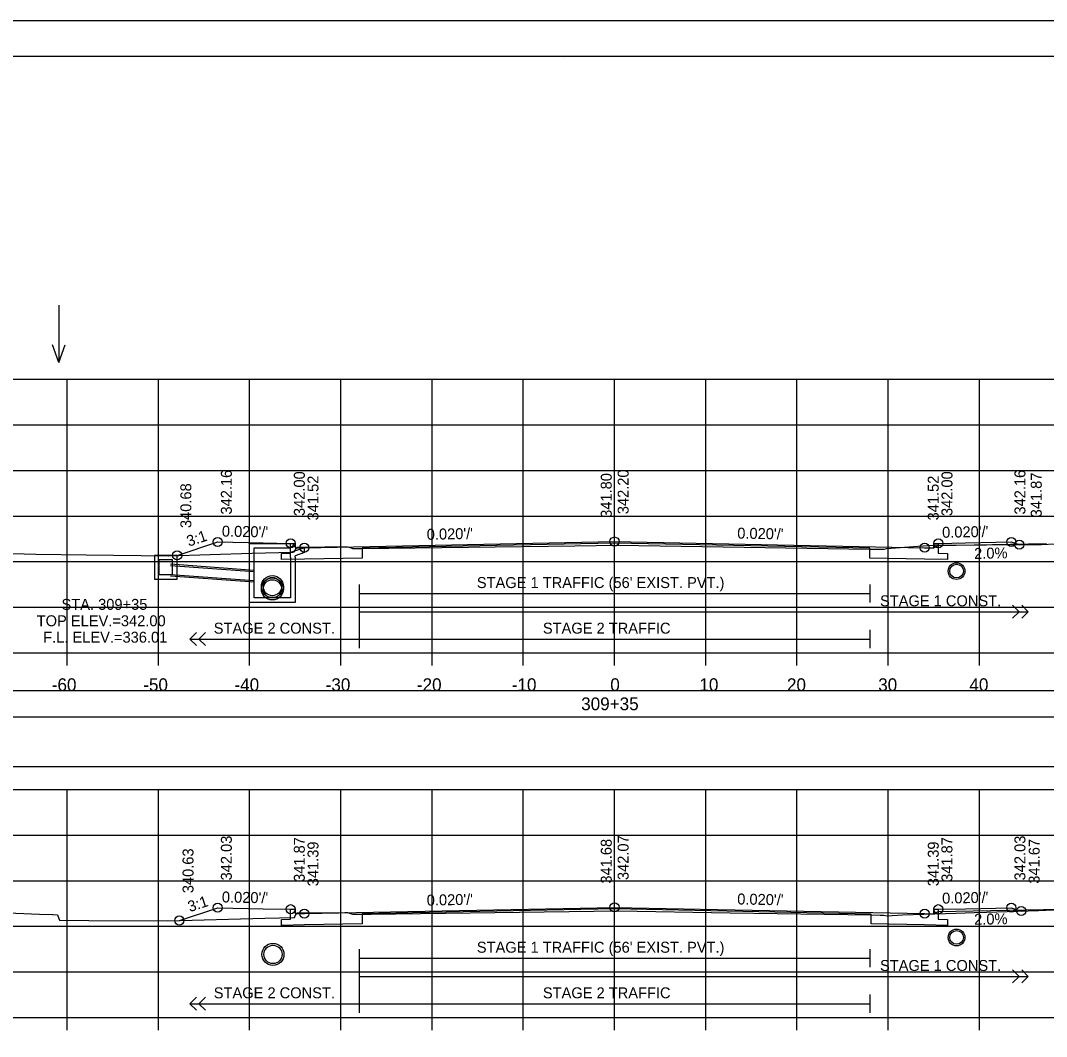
# Model space of a CAD drawing. Extents: x 1368122 to 1710785, y 373130 to 557566.
# Drawn here: x 1369290.4 to 1369402.9, y 374298.9 to 374410.4 of the extents above; entities that cross this region are included whole.
import ezdxf

# ---------------------------------------------------------------- set-up
doc = ezdxf.new("R2010")
doc.units = 0
for name, color, linetype in [('R_Alt Surface', 7, 'Continuous'), ('R_Axis', 7, 'Continuous'), ('R_Axis Annot', 7, 'Continuous'), ('R_Border', 7, 'Continuous'), ('R_Drive', 7, 'Continuous'), ('R_Exist Surface', 7, 'Continuous'), ('R_Fin Surface', 7, 'Continuous'), ('R_Grid', 7, 'Continuous'), ('R_No Plot', 7, 'Continuous'), ('R_Striping', 7, 'Continuous'), ('R_Water', 7, 'Continuous'), ('R_Water Annot', 7, 'Continuous'), ('R_Xsect Elev', 7, 'Continuous'), ('R_Xsect Slope', 7, 'Continuous')]:
    doc.layers.add(name, color=color, linetype=linetype)

msp = doc.modelspace()

# ---------------------------------------------------------------- linework, layer by layer
for points in [[(1369206.41, 374333.99), (1369504.71, 374333.99), (1369504.71, 374336.81), (1369206.41, 374336.81)], [(1369206.41, 374328.52), (1369504.71, 374328.52), (1369504.71, 374333.94), (1369206.41, 374333.94)]]:
    msp.add_lwpolyline(points, close=True)
at = {"layer": 'R_Alt Surface'}
for points in [[(1369391.06, 374353), (1369391.06, 374351.91), (1369392.06, 374351.89), (1369392.06, 374351.22), (1369389.56, 374351.27), (1369383.55, 374351.39), (1369383.55, 374352.47), (1369355.56, 374353.03), (1369327.91, 374352.47), (1369327.91, 374351.39), (1369321.56, 374351.27), (1369319.06, 374351.22), (1369319.06, 374351.89), (1369320.06, 374351.91), (1369320.06, 374353)], [(1369391.06, 374312.87), (1369391.06, 374311.78), (1369392.06, 374311.76), (1369392.06, 374311.09), (1369389.56, 374311.14), (1369383.7, 374311.26), (1369383.7, 374312.34), (1369355.56, 374312.9), (1369327.9, 374312.35), (1369327.9, 374311.27), (1369321.56, 374311.14), (1369319.06, 374311.09), (1369319.06, 374311.76), (1369320.06, 374311.78), (1369320.06, 374312.87)]]:
    msp.add_lwpolyline(points, dxfattribs=at)
at = {"layer": 'R_Axis'}
for p, q in [((1369205.56, 374341), (1369505.56, 374341)), ((1369295.56, 374339.6), (1369295.56, 374341)), ((1369305.56, 374339.6), (1369305.56, 374341)), ((1369315.56, 374339.6), (1369315.56, 374341)), ((1369325.56, 374339.6), (1369325.56, 374341)), ((1369335.56, 374339.6), (1369335.56, 374341)), ((1369345.56, 374339.6), (1369345.56, 374341)), ((1369355.56, 374339.6), (1369355.56, 374341)), ((1369365.56, 374339.6), (1369365.56, 374341)), ((1369375.56, 374339.6), (1369375.56, 374341)), ((1369385.56, 374339.6), (1369385.56, 374341)), ((1369395.56, 374339.6), (1369395.56, 374341)), ((1369205.56, 374301), (1369505.56, 374301)), ((1369295.56, 374299.6), (1369295.56, 374301)), ((1369305.56, 374299.6), (1369305.56, 374301)), ((1369315.56, 374299.6), (1369315.56, 374301)), ((1369325.56, 374299.6), (1369325.56, 374301)), ((1369335.56, 374299.6), (1369335.56, 374301)), ((1369345.56, 374299.6), (1369345.56, 374301)), ((1369355.56, 374299.6), (1369355.56, 374301)), ((1369365.56, 374299.6), (1369365.56, 374301)), ((1369375.56, 374299.6), (1369375.56, 374301)), ((1369385.56, 374299.6), (1369385.56, 374301)), ((1369395.56, 374299.6), (1369395.56, 374301))]:
    msp.add_line(p, q, dxfattribs=at)
at = {"layer": 'R_Border'}
for p, q in [((1369197.56, 374406.46), (1369513.74, 374406.46)), ((1369350.08, 374406.2), (1369350.08, 374406.2)), ((1369350.08, 374406.2), (1369350.08, 374406.2))]:
    msp.add_line(p, q, dxfattribs=at)
at = {"layer": 'R_Drive'}
for p, q in [((1369390.56, 374352.5), (1369391.06, 374352.75)), ((1369391.06, 374352.75), (1369402.92, 374352.98)), ((1369391.06, 374312.62), (1369404.53, 374312.89)), ((1369390.56, 374312.37), (1369391.06, 374312.62))]:
    msp.add_line(p, q, dxfattribs=at)
at = {"layer": 'R_Exist Surface'}
for points in [[(1369286.96, 374351.97), (1369292.11, 374351.8), (1369297.66, 374351.75), (1369306.66, 374351.65), (1369315.79, 374351.91), (1369320.25, 374352.03), (1369320.3, 374352.05), (1369320.44, 374352.09), (1369320.55, 374352.27), (1369320.74, 374352.59), (1369320.92, 374352.59), (1369321.24, 374352.59), (1369323.82, 374352.61), (1369326.28, 374352.63), (1369326.71, 374352.5), (1369326.85, 374352.44), (1369327.12, 374352.44), (1369327.91, 374352.44), (1369351.22, 374352.74), (1369355.93, 374352.8), (1369362.87, 374352.7), (1369383.55, 374352.37), (1369384.04, 374352.36), (1369384.92, 374352.35), (1369385.11, 374352.38), (1369385.38, 374352.45), (1369388.85, 374352.7), (1369390.63, 374352.81), (1369396.36, 374352.85), (1369402.36, 374352.87), (1369405.36, 374353.02)], [(1369288.23, 374312.5), (1369292.53, 374312.31), (1369293.94, 374312.28), (1369293.99, 374312.28), (1369294.49, 374312.27), (1369294.5, 374312.26), (1369294.64, 374311.87), (1369294.71, 374311.67), (1369294.71, 374311.67), (1369297.93, 374311.62), (1369306.58, 374311.6), (1369317.23, 374311.88), (1369320.44, 374311.98), (1369320.48, 374311.98), (1369320.58, 374312.21), (1369320.74, 374312.48), (1369321.15, 374312.48), (1369321.24, 374312.48), (1369325.99, 374312.51), (1369326.28, 374312.51), (1369326.3, 374312.51), (1369326.83, 374312.31), (1369327.87, 374312.31), (1369327.9, 374312.31), (1369328.9, 374312.33), (1369356.01, 374312.68), (1369368.25, 374312.49), (1369383.7, 374312.25), (1369384.69, 374312.23), (1369385.07, 374312.23), (1369385.44, 374312.14), (1369387.14, 374312.26), (1369393.01, 374312.43), (1369395.01, 374312.5), (1369396.36, 374312.56), (1369402.03, 374312.72), (1369408.6, 374313.03)]]:
    msp.add_lwpolyline(points, dxfattribs=at)
at = {"layer": 'R_Fin Surface'}
for points in [[(1369307.62, 374351.68), (1369312.06, 374353.16), (1369317.06, 374353.06), (1369320.06, 374353), (1369320.56, 374353), (1369320.56, 374352.5), (1369321.56, 374352.52), (1369355.56, 374353.2), (1369389.56, 374352.52), (1369390.56, 374352.5), (1369390.56, 374353), (1369391.06, 374353), (1369394.06, 374353.06), (1369399.06, 374353.16), (1369399.94, 374352.86)], [(1369307.86, 374311.63), (1369312.06, 374313.03), (1369317.06, 374312.93), (1369320.06, 374312.87), (1369320.56, 374312.87), (1369320.56, 374312.37), (1369321.56, 374312.39), (1369355.56, 374313.07), (1369389.56, 374312.39), (1369390.56, 374312.37), (1369390.56, 374312.87), (1369391.06, 374312.87), (1369394.06, 374312.93), (1369399.06, 374313.03), (1369400.15, 374312.67)]]:
    msp.add_lwpolyline(points, dxfattribs=at)
at = {"layer": 'R_Grid'}
for p, q in [((1369205.56, 374371), (1369505.56, 374371)), ((1369295.56, 374341), (1369295.56, 374371)), ((1369305.56, 374341), (1369305.56, 374371)), ((1369315.56, 374341), (1369315.56, 374371)), ((1369325.56, 374341), (1369325.56, 374371)), ((1369335.56, 374341), (1369335.56, 374371)), ((1369345.56, 374341), (1369345.56, 374371)), ((1369355.56, 374341), (1369355.56, 374371)), ((1369365.56, 374341), (1369365.56, 374371)), ((1369375.56, 374341), (1369375.56, 374371)), ((1369385.56, 374341), (1369385.56, 374371)), ((1369395.56, 374341), (1369395.56, 374371)), ((1369205.56, 374366), (1369505.56, 374366)), ((1369205.56, 374361), (1369505.56, 374361)), ((1369205.56, 374356), (1369505.56, 374356)), ((1369205.56, 374351), (1369505.56, 374351)), ((1369205.56, 374346), (1369505.56, 374346)), ((1369205.56, 374341), (1369505.56, 374341)), ((1369205.56, 374326), (1369505.56, 374326)), ((1369295.56, 374301), (1369295.56, 374326)), ((1369305.56, 374301), (1369305.56, 374326)), ((1369315.56, 374301), (1369315.56, 374326)), ((1369325.56, 374301), (1369325.56, 374326)), ((1369335.56, 374301), (1369335.56, 374326)), ((1369345.56, 374301), (1369345.56, 374326)), ((1369355.56, 374301), (1369355.56, 374326)), ((1369365.56, 374301), (1369365.56, 374326)), ((1369375.56, 374301), (1369375.56, 374326)), ((1369385.56, 374301), (1369385.56, 374326)), ((1369395.56, 374301), (1369395.56, 374326)), ((1369205.56, 374321), (1369505.56, 374321)), ((1369205.56, 374316), (1369505.56, 374316)), ((1369205.56, 374311), (1369505.56, 374311)), ((1369205.56, 374306), (1369505.56, 374306)), ((1369205.56, 374301), (1369505.56, 374301))]:
    msp.add_line(p, q, dxfattribs=at)
at = {"layer": 'R_No Plot'}
for p, q in [((1369185.16, 374410.35), (1369518.49, 374410.35)), ((1369306.89, 374350.74), (1369316.06, 374350.06)), ((1369306.89, 374349.44), (1369316.06, 374348.77))]:
    msp.add_line(p, q, dxfattribs=at)
for points in [[(1369185.15, 374410.35), (1369518.49, 374410.35), (1369518.49, 374197.02), (1369185.15, 374197.02)], [(1369431.48, 374406.46), (1369451.1, 374406.46), (1369451.1, 374396.58), (1369467.21, 374396.58), (1369490.41, 374396.58), (1369490.53, 374368.42), (1369513.74, 374368.42), (1369513.74, 374201), (1369197.56, 374201), (1369197.56, 374406.46)]]:
    msp.add_lwpolyline(points, close=True, dxfattribs=at)
for centre, radius in [((1369312.06, 374353.16), 0.5), ((1369320.06, 374353), 0.5), ((1369355.56, 374353.2), 0.5), ((1369391.06, 374353), 0.5), ((1369399.06, 374353.16), 0.5), ((1369399.94, 374352.86), 0.5), ((1369307.62, 374351.68), 0.5), ((1369321.56, 374352.52), 0.5), ((1369389.56, 374352.52), 0.5), ((1369393.06, 374349.96), 0.917), ((1369318.06, 374348.26), 1.21), ((1369318.06, 374348.01), 1.21), ((1369312.06, 374313.03), 0.5), ((1369320.06, 374312.87), 0.5), ((1369321.56, 374312.39), 0.5), ((1369355.56, 374313.07), 0.5), ((1369389.56, 374312.39), 0.5), ((1369391.06, 374312.87), 0.5), ((1369399.06, 374313.03), 0.5), ((1369400.15, 374312.67), 0.5), ((1369307.86, 374311.63), 0.5), ((1369393.06, 374309.77), 0.917), ((1369318.12, 374307.91), 1.21)]:
    msp.add_circle(centre, radius, dxfattribs=at)
at = {"layer": 'R_Striping'}
for p, q in [((1369399.92, 374345.5), (1369399.21, 374346.21)), ((1369399.21, 374344.79), (1369399.92, 374345.5)), ((1369400.92, 374345.5), (1369400.21, 374346.21)), ((1369400.21, 374344.79), (1369400.92, 374345.5)), ((1369309.01, 374342.5), (1369309.72, 374343.21)), ((1369310.01, 374342.5), (1369310.72, 374343.21)), ((1369309.01, 374342.5), (1369327.56, 374342.5)), ((1369309.72, 374341.79), (1369309.01, 374342.5)), ((1369310.72, 374341.79), (1369310.01, 374342.5)), ((1369399.92, 374305.5), (1369399.21, 374306.21)), ((1369400.92, 374305.5), (1369400.21, 374306.21)), ((1369399.21, 374304.79), (1369399.92, 374305.5)), ((1369400.21, 374304.79), (1369400.92, 374305.5)), ((1369309.01, 374302.5), (1369309.72, 374303.21)), ((1369310.01, 374302.5), (1369310.72, 374303.21)), ((1369309.01, 374302.5), (1369327.56, 374302.5)), ((1369309.72, 374301.79), (1369309.01, 374302.5)), ((1369310.72, 374301.79), (1369310.01, 374302.5))]:
    msp.add_line(p, q, dxfattribs=at)
for points in [[(1369327.56, 374348.5), (1369327.56, 374341.5)], [(1369383.56, 374348.5), (1369383.56, 374346.5)], [(1369327.56, 374347.5), (1369383.56, 374347.5)], [(1369327.56, 374345.5), (1369400.92, 374345.5)], [(1369383.56, 374343.5), (1369383.56, 374341.5)], [(1369327.56, 374342.5), (1369383.56, 374342.5)], [(1369327.56, 374308.5), (1369327.56, 374301.5)], [(1369383.56, 374308.5), (1369383.56, 374306.5)], [(1369327.56, 374307.5), (1369383.56, 374307.5)], [(1369327.56, 374305.5), (1369400.92, 374305.5)], [(1369383.56, 374303.5), (1369383.56, 374301.5)], [(1369327.56, 374302.5), (1369383.56, 374302.5)]]:
    msp.add_lwpolyline(points, dxfattribs=at)
at = {"layer": 'R_Water'}
for p, q in [((1369315.56, 374353), (1369320.31, 374353)), ((1369315.56, 374351.5), (1369315.56, 374353)), ((1369316.06, 374351.5), (1369316.06, 374352.5)), ((1369316.06, 374352.5), (1369320.06, 374352.5)), ((1369320.39, 374352.83), (1369320.06, 374352.5)), ((1369321.56, 374352.52), (1369320.06, 374352)), ((1369320.39, 374352.83), (1369320.31, 374353)), ((1369320.06, 374351.5), (1369320.06, 374352)), ((1369321.56, 374351.99), (1369320.56, 374351.64)), ((1369320.56, 374351.5), (1369320.56, 374351.64)), ((1369306.89, 374350.59), (1369316.06, 374349.91)), ((1369306.89, 374349.59), (1369316.06, 374348.91))]:
    msp.add_line(p, q, dxfattribs=at)
for points in [[(1369321.56, 374351.99), (1369321.56, 374352.52)], [(1369320.56, 374351.5), (1369320.56, 374346.51), (1369318.06, 374346.51), (1369315.56, 374346.51), (1369315.56, 374351.5)], [(1369320.06, 374351.5), (1369320.06, 374347.01), (1369318.06, 374347.01), (1369316.06, 374347.01), (1369316.06, 374351.5)]]:
    msp.add_lwpolyline(points, dxfattribs=at)
for points in [[(1369306.37, 374351.68), (1369305.12, 374351.68), (1369305.12, 374349.09), (1369306.37, 374349.09), (1369307.62, 374349.09), (1369307.62, 374351.68)], [(1369306.37, 374351.18), (1369305.62, 374351.18), (1369305.62, 374349.59), (1369306.37, 374349.59), (1369307.12, 374349.59), (1369307.12, 374351.18)]]:
    msp.add_lwpolyline(points, close=True, dxfattribs=at)
for centre, radius in [((1369393.06, 374349.96), 0.75), ((1369318.06, 374348.26), 1), ((1369318.06, 374348.01), 1), ((1369393.06, 374309.77), 0.75), ((1369318.12, 374307.91), 1)]:
    msp.add_circle(centre, radius, dxfattribs=at)
at = {"layer": 'R_Water Annot'}
for p, q in [((1369294.65, 374379.13), (1369294.65, 374372.84)), ((1369294.65, 374372.84), (1369293.95, 374374.77)), ((1369294.65, 374372.84), (1369295.35, 374374.77))]:
    msp.add_line(p, q, dxfattribs=at)
at = {"layer": 'R_Xsect Elev'}
for p, q in [((1369355.56, 374352.8), (1369355.56, 374362.8)), ((1369355.56, 374312.68), (1369355.56, 374322.68))]:
    msp.add_line(p, q, dxfattribs=at)

# ---------------------------------------------------------------- texts
at = {"layer": 'R_Axis Annot'}
for s, p in [('-60', (1369293.87, 374336.8)), ('-50', (1369303.9, 374336.8)), ('-40', (1369313.9, 374336.8)), ('-30', (1369323.9, 374336.8)), ('-20', (1369333.9, 374336.8)), ('-10', (1369344.3, 374336.8)), ('0', (1369355.1, 374336.8)), ('10', (1369364.87, 374336.8)), ('20', (1369374.47, 374336.8)), ('30', (1369384.47, 374336.8)), ('40', (1369394.47, 374336.8)), ('309+35', (1369351.91, 374334.7))]:
    msp.add_text(s, height=1.4, dxfattribs=at).set_placement(p)
at = {"layer": 'R_Striping'}
for s, p in [("STAGE 1 TRAFFIC (56' EXIST. PVT.)", (1369340.47, 374348.1)), ('STAGE 1 CONST.', (1369384.67, 374346.1)), ('STAGE 2 CONST.', (1369311.63, 374343.1)), ('STAGE 2 TRAFFIC', (1369347.71, 374343.1)), ("STAGE 1 TRAFFIC (56' EXIST. PVT.)", (1369340.47, 374308.1)), ('STAGE 1 CONST.', (1369384.67, 374306.1)), ('STAGE 2 CONST.', (1369311.63, 374303.1)), ('STAGE 2 TRAFFIC', (1369347.71, 374303.1))]:
    msp.add_text(s, height=1.2, dxfattribs=at).set_placement(p)
at = {"layer": 'R_Water Annot'}
for s, p in [('STA. 309+35', (1369294.94, 374345.71)), ('TOP ELEV.=342.00', (1369292.22, 374343.91)), ('F.L. ELEV.=336.01', (1369292.93, 374342.11))]:
    msp.add_text(s, height=1.2, dxfattribs=at).set_placement(p)
at = {"layer": 'R_Xsect Elev'}
for s, rotation, p in [('342.16', 90, (1369313.61, 374356.16)), ('342.00', 90, (1369321.61, 374356)), ('341.52', 90, (1369323.11, 374355.52)), ('341.80', 90, (1369355.26, 374355.8)), ('342.20', 90, (1369357.11, 374356.2)), ('341.52', 90, (1369391.11, 374355.52)), ('342.00', 90, (1369392.61, 374356)), ('342.16', 90, (1369400.61, 374356.16)), ('341.87', 90, (1369402.4, 374355.86)), ('340.68', 90, (1369309.17, 374354.68)), ('2.0%', 1.1458, (1369395, 374351.29)), ('342.03', 90, (1369313.61, 374316.03)), ('341.87', 90, (1369321.61, 374315.87)), ('342.07', 90, (1369357.11, 374316.07)), ('341.87', 90, (1369392.61, 374315.87)), ('342.03', 90, (1369400.61, 374316.03)), ('341.39', 90, (1369323.11, 374315.39)), ('341.68', 90, (1369355.26, 374315.68)), ('341.39', 90, (1369391.11, 374315.39)), ('341.67', 90, (1369402.17, 374315.67)), ('340.63', 90, (1369309.41, 374314.63)), ('2.0%', 1.1458, (1369395, 374311.16))]:
    msp.add_text(s, height=1.2, rotation=rotation, dxfattribs=at).set_placement(p)
at = {"layer": 'R_Xsect Slope'}
for s, rotation, p in [('3:1', 18.4349, (1369308.89, 374352.63)), ("0.020'/'", 358.8542, (1369312.51, 374353.75)), ("0.020'/'", 1.1458, (1369334.99, 374353.39)), ("0.020'/'", 358.8542, (1369369.01, 374353.53)), ("0.020'/'", 1.1458, (1369391.49, 374353.61)), ('3:1', 18.4349, (1369309.01, 374312.54)), ("0.020'/'", 358.8542, (1369312.51, 374313.62)), ("0.020'/'", 1.1458, (1369334.99, 374313.26)), ("0.020'/'", 358.8542, (1369369.01, 374313.4)), ("0.020'/'", 1.1458, (1369391.49, 374313.48))]:
    msp.add_text(s, height=1.2, rotation=rotation, dxfattribs=at).set_placement(p)

doc.saveas('drawing.dxf')
